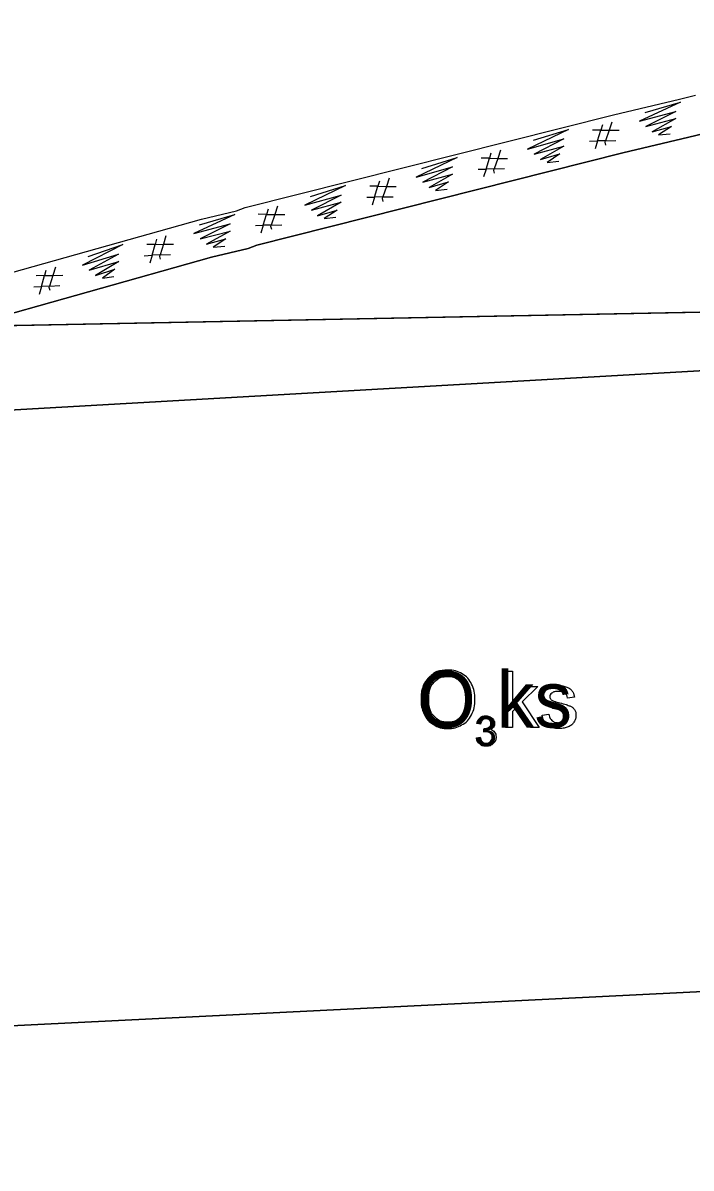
# Model space of a CAD drawing. Extents: x 532503 to 539665, y 6557663 to 6561526.
# Drawn here: x 537453.8 to 537521.4, y 6560389.4 to 6560505.3 of the extents above; entities that cross this region are included whole.
import ezdxf

# ---------------------------------------------------------------- set-up
doc = ezdxf.new("R2010")
doc.units = 0
for name, color, linetype in [('Default', 7, 'Continuous'), ('Plokid', 7, 'Continuous'), ('Täide', 7, 'Continuous'), ('VORMISTUS', 7, 'Continuous')]:
    doc.layers.add(name, color=color, linetype=linetype)

msp = doc.modelspace()

# ---------------------------------------------------------------- linework, layer by layer
at = {"layer": 'Default'}
for points in [[(537322.23, 6560416.75), (537326.37, 6560421.81), (537330.23, 6560426.27), (537340.98, 6560442.43), (537343.58, 6560446.27), (537350.59, 6560458.09), (537354.61, 6560466.27), (537364.7, 6560468.43), (537409.98, 6560481.67), (537421.88, 6560479.69), (537447.49, 6560478.57), (537471.88, 6560485.43), (537475.42, 6560486.27), (537476.28, 6560486.59), (537513.56, 6560495.99), (537520.26, 6560497.58), (537521.87, 6560497.97)], [(537316.32, 6560403.48), (537325.29, 6560414.21), (537329.42, 6560419.25), (537333.4, 6560423.86), (537344.28, 6560440.21), (537346.94, 6560444.14), (537354.09, 6560456.19), (537357.33, 6560462.78), (537365.68, 6560464.57), (537410.22, 6560477.6), (537421.47, 6560475.73), (537447.96, 6560474.57), (537472.88, 6560481.58), (537476.58, 6560482.46), (537477.46, 6560482.79), (537514.5, 6560492.12), (537521.18, 6560493.72), (537522.74, 6560494.09)], [(537114.82, 6560272.67), (537235.3, 6560321.87), (537242.05, 6560326.27), (537267.99, 6560346.27), (537409.98, 6560463.67), (537409.98, 6560463.67), (537409.98, 6560463.67), (537680.4, 6560479.07), (537680.4, 6560479.07), (537927.28, 6560437.47), (537927.28, 6560437.47), (538157.31, 6560447.07), (538157.31, 6560447.07), (538426.58, 6560436.27), (538426.58, 6560436.27), (538556.7, 6560436.87), (538556.7, 6560436.87), (538783.9, 6560390.27), (538783.9, 6560390.27)], [(537291.08, 6560365.36), (537330.34, 6560400.02), (537387.62, 6560462.4), (537395.43, 6560470.27), (537410.22, 6560471.6), (537447.96, 6560474.57), (537680.4, 6560479.07)], [(537409.98, 6560463.67), (537409.98, 6560463.67), (537680.4, 6560479.07), (537680.4, 6560479.07), (537927.28, 6560437.47), (537927.28, 6560437.47), (538157.31, 6560447.07), (538157.31, 6560447.07), (538426.58, 6560436.27), (538426.58, 6560436.27), (538556.7, 6560436.87), (538556.7, 6560436.87), (538783.9, 6560390.27), (538809.14, 6560385.09)], [(537327.58, 6560397.59), (537409.98, 6560401.67), (537680.4, 6560415.07), (537927.28, 6560383.47), (538157.31, 6560395.07), (538426.58, 6560390.27), (538556.7, 6560374.87), (538783.9, 6560390.27), (538809.14, 6560385.09)]]:
    msp.add_lwpolyline(points, dxfattribs=at)
at = {"layer": 'Plokid'}
for points in [[(537316.32, 6560403.48), (537325.29, 6560414.21), (537329.42, 6560419.25), (537333.4, 6560423.86), (537344.28, 6560440.21), (537346.94, 6560444.14), (537354.09, 6560456.19), (537357.33, 6560462.78), (537365.68, 6560464.57), (537410.22, 6560477.6), (537421.47, 6560475.73), (537447.96, 6560474.57), (537472.88, 6560481.58), (537476.58, 6560482.46), (537477.46, 6560482.79), (537514.5, 6560492.12), (537521.18, 6560493.72), (537522.74, 6560494.09)], [(537119.21, 6560274.46), (537235.3, 6560321.87), (537242.05, 6560326.27), (537267.99, 6560346.27), (537291.08, 6560365.36), (537409.98, 6560463.67), (537409.98, 6560463.67), (537680.4, 6560479.07), (537680.4, 6560479.07), (537927.28, 6560437.47), (537927.28, 6560437.47), (538157.31, 6560447.07), (538157.31, 6560447.07), (538426.58, 6560436.27), (538426.58, 6560436.27), (538556.7, 6560436.87), (538556.7, 6560436.87), (538783.9, 6560390.27), (538783.9, 6560390.27)]]:
    msp.add_lwpolyline(points, dxfattribs=at)
at = {"layer": 'Täide'}
for p, q in [((537409.98, 6560463.67), (537680.4, 6560479.07)), ((537409.98, 6560463.67), (537680.4, 6560479.07)), ((537680.4, 6560479.07), (537447.96, 6560474.57)), ((537447.96, 6560474.57), (537680.4, 6560479.07)), ((537680.4, 6560415.07), (537409.98, 6560401.67))]:
    msp.add_line(p, q, dxfattribs=at)
for points in [[(537729.54, 6560505.28), (537680.4, 6560503.07), (537610.5, 6560501.39), (537605.95, 6560501.07), (537603.81, 6560500.94), (537587.96, 6560500.06), (537586.46, 6560499.96), (537541.66, 6560495.73), (537531.59, 6560495.47), (537527.37, 6560494.97), (537525.69, 6560494.69), (537524.85, 6560494.54), (537522.74, 6560494.09), (537521.18, 6560493.72), (537514.5, 6560492.12), (537477.46, 6560482.79), (537476.58, 6560482.46), (537472.88, 6560481.58), (537447.96, 6560474.57)], [(537516.78, 6560496.21), (537520.35, 6560497.26), (537516.19, 6560495.34), (537519.88, 6560496.32), (537516.84, 6560494.81), (537519.87, 6560495.59), (537517.47, 6560494.26), (537519.45, 6560494.81), (537518.14, 6560493.97), (537519.32, 6560494.07)], [(537513.41, 6560495.25), (537513.14, 6560494.42), (537512.77, 6560493.35), (537513.81, 6560493.38)], [(537505.46, 6560493.4), (537509.01, 6560494.49), (537504.88, 6560492.52), (537508.56, 6560493.55), (537505.54, 6560492), (537508.56, 6560492.82), (537506.17, 6560491.45), (537508.15, 6560492.03), (537506.85, 6560491.17), (537508.03, 6560491.29)], [(537512.8, 6560492.91), (537512.73, 6560493.21), (537512.77, 6560493.35), (537511.94, 6560493.33), (537512.29, 6560494.43), (537511.45, 6560494.44)], [(537512.45, 6560494.95), (537512.29, 6560494.43), (537513.14, 6560494.42), (537514.13, 6560494.41)], [(537511.15, 6560493.31), (537511.94, 6560493.33), (537511.7, 6560492.53)], [(537501.17, 6560492.11), (537501.01, 6560491.59), (537501.86, 6560491.57), (537502.85, 6560491.57)], [(537502.14, 6560492.41), (537501.86, 6560491.57), (537501.5, 6560490.51), (537502.54, 6560490.54)], [(537494.18, 6560490.55), (537497.74, 6560491.65), (537493.6, 6560489.67), (537497.29, 6560490.7), (537494.27, 6560489.16), (537497.29, 6560489.97), (537494.9, 6560488.61), (537496.87, 6560489.19), (537495.57, 6560488.33), (537496.75, 6560488.45)], [(537501.53, 6560490.07), (537501.45, 6560490.36), (537501.5, 6560490.51), (537500.67, 6560490.49), (537501.01, 6560491.59), (537500.17, 6560491.59)], [(537490.86, 6560489.57), (537490.58, 6560488.73), (537490.22, 6560487.67), (537491.26, 6560487.69)], [(537499.88, 6560490.47), (537500.67, 6560490.49), (537500.43, 6560489.69)], [(537482.91, 6560487.71), (537486.46, 6560488.81), (537482.33, 6560486.83), (537486.01, 6560487.86), (537482.99, 6560486.32), (537486.01, 6560487.13), (537483.62, 6560485.77), (537485.6, 6560486.34), (537484.3, 6560485.49), (537485.48, 6560485.61)], [(537490.25, 6560487.22), (537490.18, 6560487.52), (537490.22, 6560487.67), (537489.39, 6560487.65), (537489.73, 6560488.75), (537488.9, 6560488.75)], [(537489.89, 6560489.27), (537489.73, 6560488.75), (537490.58, 6560488.73), (537491.58, 6560488.72)], [(537488.6, 6560487.63), (537489.39, 6560487.65), (537489.15, 6560486.84)], [(537471.68, 6560484.84), (537475.25, 6560485.88), (537471.09, 6560483.97), (537474.79, 6560484.94), (537471.75, 6560483.44), (537474.78, 6560484.21), (537472.37, 6560482.89), (537474.35, 6560483.43), (537473.04, 6560482.6), (537474.22, 6560482.7)], [(537478.98, 6560484.38), (537478.9, 6560484.68), (537478.94, 6560484.82), (537478.11, 6560484.8), (537478.46, 6560485.9), (537477.62, 6560485.91)], [(537478.62, 6560486.43), (537478.46, 6560485.9), (537479.31, 6560485.89), (537480.3, 6560485.88)], [(537479.58, 6560486.73), (537479.31, 6560485.89), (537478.94, 6560484.82), (537479.99, 6560484.85)], [(537477.33, 6560484.78), (537478.11, 6560484.8), (537477.87, 6560484)], [(537468.28, 6560483.72), (537468.03, 6560482.88), (537467.7, 6560481.8), (537468.74, 6560481.86)], [(537460.39, 6560481.64), (537463.91, 6560482.84), (537459.83, 6560480.75), (537463.48, 6560481.88), (537460.51, 6560480.26), (537463.5, 6560481.15), (537461.15, 6560479.72), (537463.11, 6560480.35), (537461.84, 6560479.46), (537463.01, 6560479.61)], [(537467.74, 6560481.36), (537467.66, 6560481.65), (537467.7, 6560481.8), (537466.87, 6560481.76), (537467.18, 6560482.87), (537466.35, 6560482.85)], [(537467.33, 6560483.39), (537467.18, 6560482.87), (537468.03, 6560482.88), (537469.03, 6560482.89)], [(537466.08, 6560481.72), (537466.87, 6560481.76), (537466.65, 6560480.95)], [(537456.13, 6560480.24), (537455.99, 6560479.72), (537456.84, 6560479.73), (537457.83, 6560479.75)], [(537457.09, 6560480.57), (537456.84, 6560479.73), (537456.5, 6560478.65), (537457.54, 6560478.71)], [(538783.9, 6560390.27), (538783.9, 6560390.27), (538556.7, 6560436.87), (538426.58, 6560436.27), (538157.31, 6560447.07), (537927.28, 6560437.47), (537680.4, 6560479.07), (537409.98, 6560463.67), (537387.62, 6560462.4)], [(537680.4, 6560479.07), (537447.96, 6560474.57), (537410.22, 6560471.6), (537395.43, 6560470.27)], [(538809.14, 6560385.09), (538783.9, 6560390.27), (538556.7, 6560436.87), (538426.58, 6560436.27), (538157.31, 6560447.07), (537927.28, 6560437.47), (537680.4, 6560479.07), (537409.98, 6560463.67), (537409.98, 6560463.67)], [(537456.55, 6560478.21), (537456.46, 6560478.51), (537456.5, 6560478.65), (537455.67, 6560478.61), (537455.99, 6560479.72), (537455.15, 6560479.7)], [(537454.89, 6560478.57), (537455.67, 6560478.61), (537455.45, 6560477.8)], [(537327.58, 6560397.59), (537409.98, 6560401.67), (537680.4, 6560415.07), (537927.28, 6560383.47), (538157.31, 6560395.07), (538426.58, 6560390.27), (538556.7, 6560374.87), (538556.7, 6560374.87), (538556.7, 6560374.87)]]:
    msp.add_lwpolyline(points, dxfattribs=at)
at = {"layer": 'VORMISTUS'}
for points in [[(537502.64, 6560433.97), (537502.64, 6560439.67), (537503.34, 6560439.67), (537503.34, 6560436.43), (537505, 6560438.11), (537505.9, 6560438.11), (537504.33, 6560436.57), (537506.06, 6560433.97), (537505.2, 6560433.97), (537503.83, 6560436.09), (537503.34, 6560435.61), (537503.34, 6560433.97), (537502.64, 6560433.97)], [(537509.62, 6560437.04), (537508.93, 6560436.95)], [(537506.34, 6560435.21), (537507.03, 6560435.32)], [(537500.12, 6560434.3), (537499.75, 6560434.37)], [(537500.44, 6560433.56), (537500.48, 6560433.88)], [(537499.71, 6560432.93), (537500.08, 6560432.98)]]:
    msp.add_lwpolyline(points, dxfattribs=at)
for points in [[(537494.09, 6560436.75), (537494.09, 6560438.17), (537494.85, 6560438.97), (537495.62, 6560439.77), (537496.82, 6560439.77), (537497.61, 6560439.77), (537498.24, 6560439.4), (537498.88, 6560439.02), (537499.21, 6560438.35), (537499.54, 6560437.67), (537499.54, 6560436.82), (537499.54, 6560435.95), (537499.19, 6560435.27), (537498.84, 6560434.58), (537498.2, 6560434.23), (537497.56, 6560433.88), (537496.82, 6560433.88), (537496.01, 6560433.88), (537495.38, 6560434.27), (537494.74, 6560434.66), (537494.42, 6560435.33), (537494.09, 6560436), (537494.09, 6560436.75)], [(537494.87, 6560436.74), (537494.87, 6560435.71), (537495.42, 6560435.12), (537495.98, 6560434.53), (537496.81, 6560434.53), (537497.67, 6560434.53), (537498.22, 6560435.12), (537498.77, 6560435.72), (537498.77, 6560436.82), (537498.77, 6560437.52), (537498.53, 6560438.04), (537498.3, 6560438.56), (537497.84, 6560438.84), (537497.39, 6560439.13), (537496.83, 6560439.13), (537496.02, 6560439.13), (537495.45, 6560438.58), (537494.87, 6560438.03), (537494.87, 6560436.74)], [(537508.93, 6560436.95), (537508.89, 6560437.26), (537508.66, 6560437.44), (537508.44, 6560437.62), (537508.03, 6560437.62), (537507.55, 6560437.62), (537507.34, 6560437.46), (537507.13, 6560437.3), (537507.13, 6560437.09), (537507.13, 6560436.95), (537507.22, 6560436.84), (537507.3, 6560436.73), (537507.49, 6560436.66), (537507.59, 6560436.62), (537508.11, 6560436.48), (537508.85, 6560436.28), (537509.14, 6560436.15), (537509.44, 6560436.03), (537509.61, 6560435.79), (537509.77, 6560435.55), (537509.77, 6560435.19), (537509.77, 6560434.84), (537509.57, 6560434.53), (537509.37, 6560434.22), (537508.98, 6560434.05), (537508.59, 6560433.88), (537508.11, 6560433.88), (537507.3, 6560433.88), (537506.88, 6560434.22), (537506.46, 6560434.55), (537506.34, 6560435.21)], [(537507.03, 6560435.32), (537507.09, 6560434.9), (537507.35, 6560434.68), (537507.62, 6560434.46), (537508.1, 6560434.46), (537508.59, 6560434.46), (537508.82, 6560434.65), (537509.05, 6560434.85), (537509.05, 6560435.11), (537509.05, 6560435.35), (537508.85, 6560435.49), (537508.7, 6560435.58), (537508.13, 6560435.73), (537507.36, 6560435.92), (537507.06, 6560436.06), (537506.76, 6560436.2), (537506.61, 6560436.45), (537506.46, 6560436.7), (537506.46, 6560437.01), (537506.46, 6560437.28), (537506.58, 6560437.52), (537506.71, 6560437.75), (537506.93, 6560437.91), (537507.09, 6560438.03), (537507.37, 6560438.11), (537507.66, 6560438.2), (537507.98, 6560438.2), (537508.47, 6560438.2), (537508.83, 6560438.06), (537509.2, 6560437.92), (537509.38, 6560437.68), (537509.55, 6560437.44), (537509.62, 6560437.04)], [(537499.75, 6560434.37), (537499.82, 6560434.74), (537500.06, 6560434.94), (537500.29, 6560435.15), (537500.65, 6560435.15), (537500.9, 6560435.15), (537501.1, 6560435.04), (537501.31, 6560434.94), (537501.42, 6560434.76), (537501.53, 6560434.57), (537501.53, 6560434.37), (537501.53, 6560434.18), (537501.43, 6560434.02), (537501.32, 6560433.86), (537501.12, 6560433.76), (537501.38, 6560433.7), (537501.53, 6560433.51), (537501.68, 6560433.31), (537501.68, 6560433.02), (537501.68, 6560432.63), (537501.39, 6560432.36), (537501.1, 6560432.09), (537500.67, 6560432.09), (537500.27, 6560432.09), (537500.01, 6560432.32), (537499.75, 6560432.56), (537499.71, 6560432.93)], [(537500.48, 6560433.88), (537500.52, 6560433.88), (537500.54, 6560433.88), (537500.77, 6560433.88), (537500.96, 6560434), (537501.15, 6560434.12), (537501.15, 6560434.38), (537501.15, 6560434.58), (537501.01, 6560434.71), (537500.88, 6560434.85), (537500.66, 6560434.85), (537500.44, 6560434.85), (537500.3, 6560434.71), (537500.16, 6560434.57), (537500.12, 6560434.3)], [(537500.08, 6560432.98), (537500.14, 6560432.67), (537500.3, 6560432.53), (537500.45, 6560432.39), (537500.67, 6560432.39), (537500.93, 6560432.39), (537501.11, 6560432.57), (537501.28, 6560432.75), (537501.28, 6560433.02), (537501.28, 6560433.27), (537501.12, 6560433.43), (537500.95, 6560433.6), (537500.7, 6560433.6), (537500.59, 6560433.6), (537500.44, 6560433.56)]]:
    msp.add_open_spline(points, degree=3, dxfattribs=at)

# ---------------------------------------------------------------- texts
for s, height, p in [('O ks', 5.7, (537493.7, 6560433.97)), ('3', 3, (537499.54, 6560432.14))]:
    msp.add_text(s, height=height, dxfattribs=at).set_placement(p)

doc.saveas('drawing.dxf')
